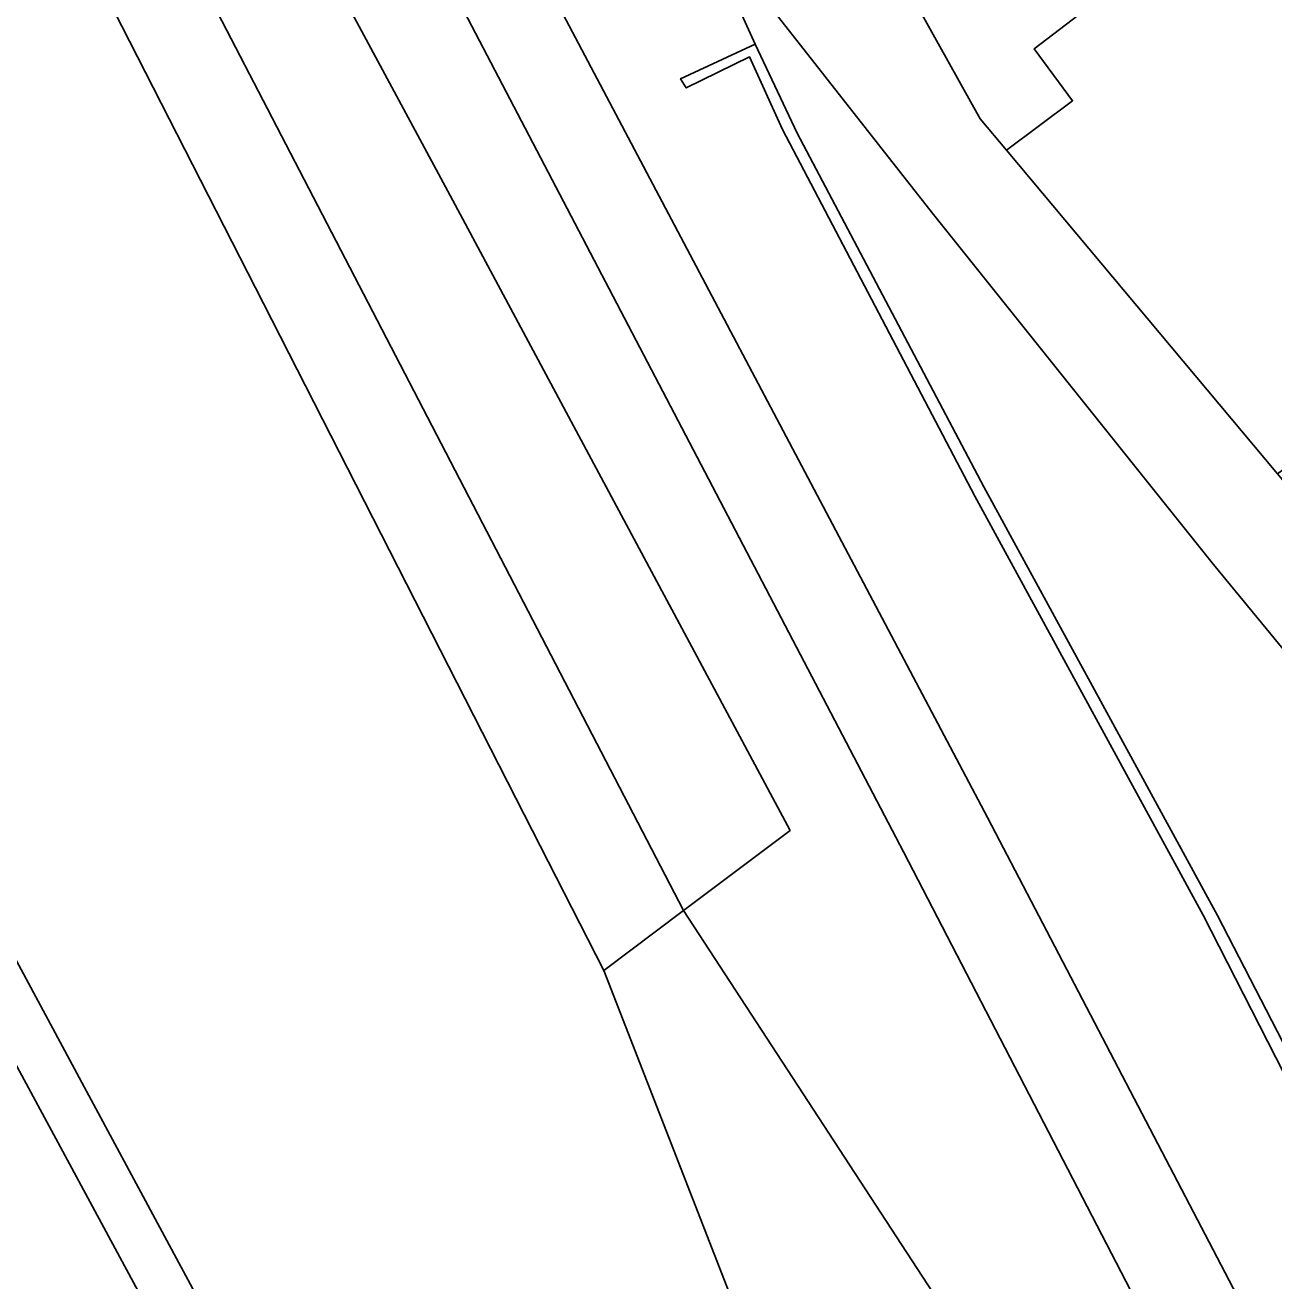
# Model space of a CAD drawing. Extents: x -263943 to -261149, y -1236934 to -1230686.
# Drawn here: x -263061.6 to -263003.3, y -1235517.1 to -1235458.4 of the extents above; entities that cross this region are included whole.
import ezdxf

# ---------------------------------------------------------------- set-up
doc = ezdxf.new("R2010")
doc.units = 0
for name, color, linetype in [('body_kn', 7, 'Continuous'), ('kladpar_hranice', 7, 'Continuous'), ('kladpar_plochy', 7, 'Continuous'), ('zappar_hrandruhpozemk', 7, 'Continuous'), ('zuob_linie', 7, 'Continuous'), ('zuob_plochy', 7, 'Continuous')]:
    doc.layers.add(name, color=color, linetype=linetype)

msp = doc.modelspace()

# ---------------------------------------------------------------- linework, layer by layer
at = {"layer": 'body_kn'}
for p, q in [((-263027.55, -1235459.31), (-263027.55, -1235459.31)), ((-263027.55, -1235459.31), (-263027.55, -1235459.31)), ((-263014.53, -1235459.53), (-263014.53, -1235459.53)), ((-263027.81, -1235459.9), (-263027.81, -1235459.9)), ((-263031.03, -1235460.92), (-263031.03, -1235460.92)), ((-263030.77, -1235461.35), (-263030.77, -1235461.35)), ((-263012.73, -1235461.95), (-263012.73, -1235461.95)), ((-263017.04, -1235462.8), (-263017.04, -1235462.8)), ((-263026.27, -1235463.29), (-263026.27, -1235463.29)), ((-263025.59, -1235463.46), (-263025.59, -1235463.46)), ((-263015.82, -1235464.26), (-263015.82, -1235464.26)), ((-263015.82, -1235464.26), (-263015.82, -1235464.26)), ((-263041.79, -1235466.37), (-263041.79, -1235466.37)), ((-263041.79, -1235466.37), (-263041.79, -1235466.37)), ((-263019.29, -1235467.18), (-263019.29, -1235467.18)), ((-263050.51, -1235471.42), (-263050.51, -1235471.42)), ((-263016.87, -1235479.98), (-263016.87, -1235479.98)), ((-263017.29, -1235480.41), (-263017.29, -1235480.41)), ((-263006.16, -1235483.61), (-263006.16, -1235483.61)), ((-263038.33, -1235495.28), (-263038.33, -1235495.28)), ((-263016.7, -1235495.42), (-263016.7, -1235495.42)), ((-263025.92, -1235496.03), (-263025.92, -1235496.03)), ((-263020.62, -1235497.03), (-263020.62, -1235497.03)), ((-263020.62, -1235497.03), (-263020.62, -1235497.03)), ((-263030.89, -1235499.77), (-263030.89, -1235499.77)), ((-263006.64, -1235499.99), (-263006.64, -1235499.99)), ((-263005.96, -1235500), (-263005.96, -1235500)), ((-263034.61, -1235502.57), (-263034.61, -1235502.57)), ((-263059.54, -1235506.76), (-263059.54, -1235506.76)), ((-263059.54, -1235506.76), (-263059.54, -1235506.76))]:
    msp.add_line(p, q, dxfattribs=at)
at = {"layer": 'kladpar_hranice'}
for points in [[(-263287.4, -1235108.1), (-263274.7, -1235099), (-263272.8, -1235097.5), (-263251.45, -1235080.64), (-263212.85, -1235155.54), (-263169.1, -1235238.18), (-263165.43, -1235241.78), (-263158.93, -1235254.47), (-263152.9, -1235266.59), (-263110.13, -1235352.59), (-263107.83, -1235359.18), (-263087.27, -1235399.41), (-263050.51, -1235471.42), (-263038.33, -1235495.28), (-263034.61, -1235502.57), (-263020.24, -1235539.53), (-263018.04, -1235545.99), (-263008.6, -1235543.86), (-263007.7, -1235552.87), (-262994.36, -1235576.33), (-262962.24, -1235644.69)], [(-263041.79, -1235466.37), (-263025.92, -1235496.03), (-263030.89, -1235499.77), (-263058.84, -1235445.87), (-263080.62, -1235404.51), (-263088.73, -1235388.15), (-263096.84, -1235372.8), (-263103.47, -1235359.28), (-263105.53, -1235350.52), (-263110.25, -1235341.59), (-263147.65, -1235267.64), (-263149.26, -1235264.52), (-263156.45, -1235250.58), (-263154.86, -1235252.14), (-263114.1, -1235330.65), (-263092.6, -1235370.67), (-263084.33, -1235386.02), (-263075.96, -1235402.38), (-263064.6, -1235424), (-263041.79, -1235466.37)], [(-263058.84, -1235445.87), (-263030.89, -1235499.77), (-263034.61, -1235502.57), (-263038.33, -1235495.28), (-263050.51, -1235471.42), (-263087.27, -1235399.41), (-263107.83, -1235359.18), (-263110.13, -1235352.59), (-263152.9, -1235266.59), (-263149.26, -1235264.52), (-263147.65, -1235267.64), (-263110.25, -1235341.59), (-263105.53, -1235350.52), (-263103.47, -1235359.28), (-263096.84, -1235372.8), (-263088.73, -1235388.15), (-263080.62, -1235404.51), (-263058.84, -1235445.87)], [(-263009.32, -1235532.85), (-263030.89, -1235499.77), (-263025.92, -1235496.03), (-263041.79, -1235466.37), (-263064.6, -1235424), (-263075.96, -1235402.38), (-263084.33, -1235386.02), (-263092.6, -1235370.67)], [(-262975.57, -1235517.25), (-262977.99, -1235507.99), (-262996.61, -1235495.21), (-263006.16, -1235483.61), (-263019.29, -1235467.18), (-263026.8, -1235457.61), (-263031.41, -1235449.99), (-263038.66, -1235437.7), (-263054.3, -1235404.13), (-263069.42, -1235372)], [(-263069.42, -1235372), (-263054.3, -1235404.13), (-263038.66, -1235437.7), (-263031.41, -1235449.99), (-263026.8, -1235457.61), (-263019.29, -1235467.18), (-263006.16, -1235483.61), (-262996.61, -1235495.21), (-262977.99, -1235507.99), (-262975.57, -1235517.25)], [(-263015.82, -1235464.26), (-263012.73, -1235461.95), (-263014.53, -1235459.53), (-263009.2, -1235455.44), (-263008.03, -1235456.98), (-263002.26, -1235452.39), (-263003.74, -1235450.41), (-262995.72, -1235444.1), (-262989.24, -1235451.54), (-262982.36, -1235458.59), (-262979.92, -1235461.83), (-263003.17, -1235479.37), (-263015.82, -1235464.26)], [(-263025.64, -1235447.26), (-263023.21, -1235451.7), (-263019.98, -1235457.51), (-263017.04, -1235462.8), (-263015.82, -1235464.26), (-263003.17, -1235479.37), (-263002.85, -1235479.75), (-262994.94, -1235488.85), (-262992.3, -1235491.22), (-262987.53, -1235494.51), (-262986.68, -1235495.02), (-262984.64, -1235496.12), (-262966.97, -1235511.76), (-262957.32, -1235516.89)], [(-263009.2, -1235455.44), (-263014.53, -1235459.53), (-263012.73, -1235461.95), (-263015.82, -1235464.26), (-263017.04, -1235462.8), (-263019.98, -1235457.51)], [(-263003.5, -1235540.68), (-263008.6, -1235543.86), (-263018.04, -1235545.99), (-263020.24, -1235539.53), (-263034.61, -1235502.57), (-263030.89, -1235499.77), (-263009.32, -1235532.85), (-263008.04, -1235532), (-263003.5, -1235540.68)]]:
    msp.add_lwpolyline(points, dxfattribs=at)
at = {"layer": 'kladpar_plochy'}
for points in [[(-263212.85, -1235155.54), (-263169.1, -1235238.18), (-263165.43, -1235241.78), (-263158.93, -1235254.47), (-263152.9, -1235266.59), (-263110.13, -1235352.59), (-263107.83, -1235359.18), (-263087.27, -1235399.41), (-263050.51, -1235471.42), (-263038.33, -1235495.28), (-263034.61, -1235502.57), (-263020.24, -1235539.53), (-263018.04, -1235545.99), (-263008.6, -1235543.86), (-263007.7, -1235552.87), (-262994.36, -1235576.33), (-262962.24, -1235644.69)], [(-263009.32, -1235532.85), (-263030.89, -1235499.77), (-263025.92, -1235496.03), (-263041.79, -1235466.37), (-263064.6, -1235424), (-263075.96, -1235402.38), (-263084.33, -1235386.02), (-263092.6, -1235370.67)], [(-262975.57, -1235517.25), (-262977.99, -1235507.99), (-262996.61, -1235495.21), (-263006.16, -1235483.61), (-263019.29, -1235467.18), (-263026.8, -1235457.61), (-263031.41, -1235449.99), (-263038.66, -1235437.7), (-263054.3, -1235404.13), (-263069.42, -1235372)], [(-263069.42, -1235372), (-263054.3, -1235404.13), (-263038.66, -1235437.7), (-263031.41, -1235449.99), (-263026.8, -1235457.61), (-263019.29, -1235467.18), (-263006.16, -1235483.61), (-262996.61, -1235495.21), (-262977.99, -1235507.99), (-262975.57, -1235517.25)], [(-263009.2, -1235455.44), (-263014.53, -1235459.53), (-263012.73, -1235461.95), (-263015.82, -1235464.26), (-263017.04, -1235462.8), (-263019.98, -1235457.51)], [(-263019.98, -1235457.51), (-263017.04, -1235462.8), (-263015.82, -1235464.26), (-263003.17, -1235479.37), (-263002.85, -1235479.75), (-262994.94, -1235488.85), (-262992.3, -1235491.22), (-262987.53, -1235494.51), (-262986.68, -1235495.02), (-262984.64, -1235496.12), (-262966.97, -1235511.76), (-262957.32, -1235516.89)]]:
    msp.add_lwpolyline(points, dxfattribs=at)
for points in [[(-263041.79, -1235466.37), (-263025.92, -1235496.03), (-263030.89, -1235499.77), (-263058.84, -1235445.87), (-263080.62, -1235404.51), (-263088.73, -1235388.15), (-263096.84, -1235372.8), (-263103.47, -1235359.28), (-263105.53, -1235350.52), (-263110.25, -1235341.59), (-263147.65, -1235267.64), (-263149.26, -1235264.52), (-263156.45, -1235250.58), (-263154.86, -1235252.14), (-263114.1, -1235330.65), (-263092.6, -1235370.67), (-263084.33, -1235386.02), (-263075.96, -1235402.38), (-263064.6, -1235424)], [(-263058.84, -1235445.87), (-263030.89, -1235499.77), (-263034.61, -1235502.57), (-263038.33, -1235495.28), (-263050.51, -1235471.42), (-263087.27, -1235399.41), (-263107.83, -1235359.18), (-263110.13, -1235352.59), (-263152.9, -1235266.59), (-263149.26, -1235264.52), (-263147.65, -1235267.64), (-263110.25, -1235341.59), (-263105.53, -1235350.52), (-263103.47, -1235359.28), (-263096.84, -1235372.8), (-263088.73, -1235388.15), (-263080.62, -1235404.51)], [(-263015.82, -1235464.26), (-263012.73, -1235461.95), (-263014.53, -1235459.53), (-263009.2, -1235455.44), (-263008.03, -1235456.98), (-263002.26, -1235452.39), (-263003.74, -1235450.41), (-262995.72, -1235444.1), (-262989.24, -1235451.54), (-262982.36, -1235458.59), (-262979.92, -1235461.83), (-263003.17, -1235479.37)], [(-263003.5, -1235540.68), (-263008.6, -1235543.86), (-263018.04, -1235545.99), (-263020.24, -1235539.53), (-263034.61, -1235502.57), (-263030.89, -1235499.77), (-263009.32, -1235532.85), (-263008.04, -1235532)]]:
    msp.add_lwpolyline(points, close=True, dxfattribs=at)
at = {"layer": 'zappar_hrandruhpozemk'}
for p, q in [((-263020.62, -1235497.03), (-263099.97, -1235345.23)), ((-263016.7, -1235495.42), (-263040.15, -1235451.02)), ((-263017.29, -1235480.41), (-263026.27, -1235463.29)), ((-263016.87, -1235479.98), (-263005.96, -1235500)), ((-263006.64, -1235499.99), (-263017.29, -1235480.41)), ((-262997.64, -1235541.46), (-263020.62, -1235497.03))]:
    msp.add_line(p, q, dxfattribs=at)
for points in [[(-263272.8, -1235097.5), (-263198.33, -1235241.62), (-263137.59, -1235360.04), (-263087.44, -1235454.88), (-263072.28, -1235483.07), (-263059.54, -1235506.76)], [(-263274.7, -1235099), (-263201.27, -1235240.88), (-263139.56, -1235361.1), (-263089.37, -1235456.32), (-263051.89, -1235525.83)], [(-263027.55, -1235459.31), (-263029.78, -1235454.39), (-263031.41, -1235449.99)], [(-263026.27, -1235463.29), (-263027.81, -1235459.9), (-263030.77, -1235461.35), (-263031.03, -1235460.92), (-263027.55, -1235459.31), (-263025.59, -1235463.46), (-263016.87, -1235479.98)], [(-263016.7, -1235495.42), (-262994.88, -1235537.25), (-262993.65, -1235539.61), (-262971.07, -1235583.49)], [(-263006.64, -1235499.99), (-262998.73, -1235515.48), (-262998.13, -1235515.22), (-263005.96, -1235500)], [(-263059.54, -1235506.76), (-263049.93, -1235524.65), (-263037.64, -1235548.38)]]:
    msp.add_lwpolyline(points, dxfattribs=at)
at = {"layer": 'zuob_linie'}
for points in [[(-263069.42, -1235372), (-263054.3, -1235404.13), (-263038.66, -1235437.7), (-263031.41, -1235449.99), (-263026.8, -1235457.61), (-263019.29, -1235467.18), (-263006.16, -1235483.61), (-262996.61, -1235495.21), (-262977.99, -1235507.99), (-262975.57, -1235517.25)], [(-262975.57, -1235517.25), (-262977.99, -1235507.99), (-262996.61, -1235495.21), (-263006.16, -1235483.61), (-263019.29, -1235467.18), (-263026.8, -1235457.61), (-263031.41, -1235449.99), (-263038.66, -1235437.7), (-263054.3, -1235404.13), (-263069.42, -1235372)]]:
    msp.add_lwpolyline(points, dxfattribs=at)
at = {"layer": 'zuob_plochy'}
for points in [[(-263069.42, -1235372), (-263054.3, -1235404.13), (-263038.66, -1235437.7), (-263031.41, -1235449.99), (-263026.8, -1235457.61), (-263019.29, -1235467.18), (-263006.16, -1235483.61), (-262996.61, -1235495.21), (-262977.99, -1235507.99), (-262975.57, -1235517.25)], [(-262975.57, -1235517.25), (-262977.99, -1235507.99), (-262996.61, -1235495.21), (-263006.16, -1235483.61), (-263019.29, -1235467.18), (-263026.8, -1235457.61), (-263031.41, -1235449.99), (-263038.66, -1235437.7), (-263054.3, -1235404.13), (-263069.42, -1235372)]]:
    msp.add_lwpolyline(points, dxfattribs=at)

doc.saveas('drawing.dxf')
